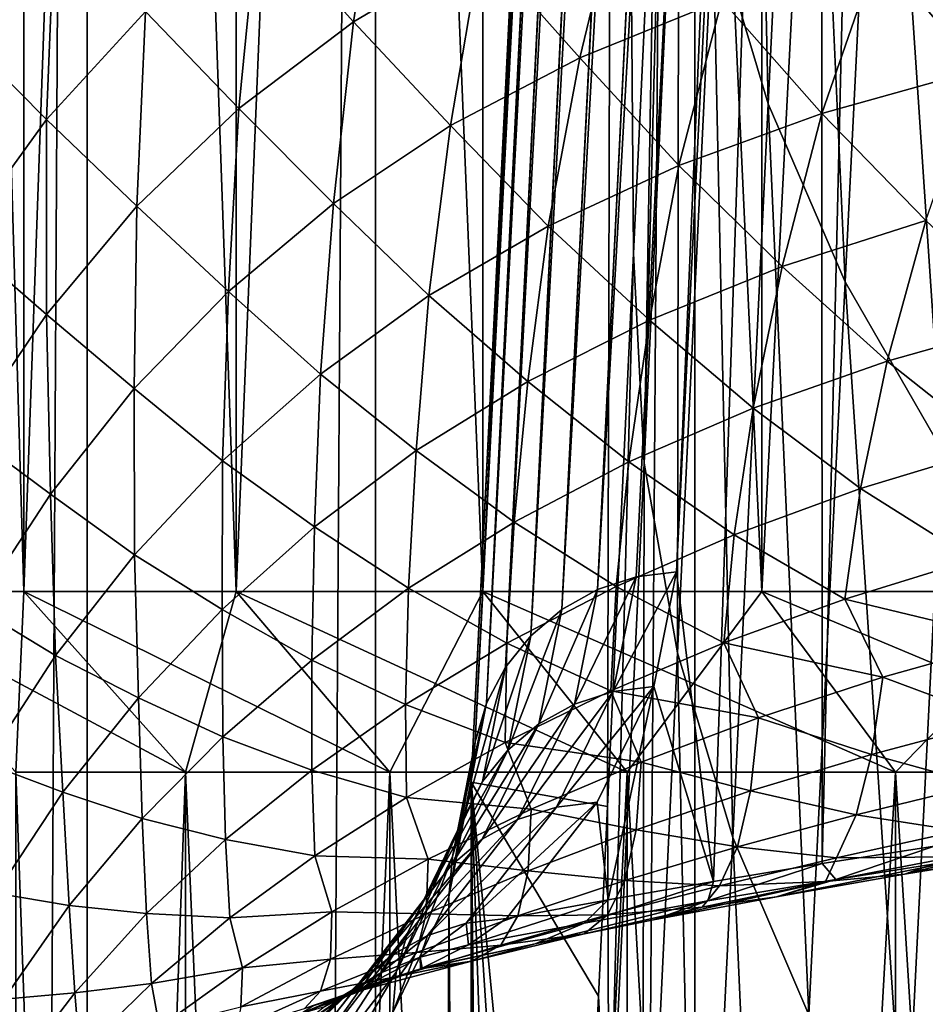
# Model space of a CAD drawing. Header units: metres. Extents: x -24 to 24, y -69 to 184.
# Tile 331 of 656: x -19.94 to -15.67, y 115.56 to 120.19. Entities that reach past the tile are written whole.
import ezdxf

# ---------------------------------------------------------------- set-up
doc = ezdxf.new("R2010")
doc.units = ezdxf.units.M
for name, color, linetype in [('367', 7, 'CONTINUOUS'), ('373', 7, 'CONTINUOUS'), ('375', 7, 'CONTINUOUS'), ('377', 7, 'CONTINUOUS'), ('380', 7, 'CONTINUOUS'), ('407', 7, 'CONTINUOUS'), ('414', 7, 'CONTINUOUS'), ('415', 7, 'CONTINUOUS'), ('416', 7, 'CONTINUOUS'), ('554', 2, 'CONTINUOUS'), ('555', 2, 'CONTINUOUS'), ('556', 2, 'CONTINUOUS'), ('563', 2, 'CONTINUOUS'), ('564', 2, 'CONTINUOUS'), ('565', 2, 'CONTINUOUS')]:
    doc.layers.add(name, color=color, linetype=linetype)

msp = doc.modelspace()

# ---------------------------------------------------------------- linework, layer by layer
at = {"layer": '367'}
for points in [[(-19.618662, 145.2, -14.253792), (-20.817383, -68.3, -12.437807), (-20.817383, 145.2, -12.437807)], [(-19.618662, -68.3, -14.253792), (-20.817383, -68.3, -12.437807), (-19.618662, 145.2, -14.253792)], [(-18.261983, 145.2, -15.955014), (-19.618662, -68.3, -14.253792), (-19.618662, 145.2, -14.253792)], [(-18.261983, -68.3, -15.955014), (-19.618662, -68.3, -14.253792), (-18.261983, 145.2, -15.955014)], [(-16.758269, 145.2, -17.527775), (-18.261983, -68.3, -15.955014), (-18.261983, 145.2, -15.955014)], [(-16.758269, -68.3, -17.527775), (-18.261983, -68.3, -15.955014), (-16.758269, 145.2, -17.527775)], [(-15.119628, 145.2, -18.959413), (-16.758269, -68.3, -17.527775), (-16.758269, 145.2, -17.527775)], [(-15.119628, -68.3, -18.959413), (-16.758269, -68.3, -17.527775), (-15.119628, 145.2, -18.959413)]]:
    msp.add_3dface(points, dxfattribs=at)
at = {"layer": '373'}
for points in [[(-15.485821, 144.942367, 231.324587), (-16.159353, 116.220063, 27.108005), (-16.165378, 131.268063, 134.181485)], [(-15.631175, 116.302557, 27.574269), (-16.159353, 116.220063, 27.108005), (-15.485821, 144.942367, 231.324587)], [(-16.671336, 116.135686, 26.628467), (-16.844891, 117.593718, 37.044727), (-16.165378, 131.268063, 134.181485)], [(-16.159353, 116.220063, 27.108005), (-16.671336, 116.135686, 26.628467), (-16.165378, 131.268063, 134.181485)], [(-16.951788, 117.053858, 33.229394), (-16.844891, 117.593718, 37.044727), (-16.671336, 116.135686, 26.628467)], [(-17.219193, 116.50907, 29.418722), (-16.951788, 117.053858, 33.229394), (-17.166765, 116.049573, 26.136274)], [(-17.166765, 116.049573, 26.136274), (-16.951788, 117.053858, 33.229394), (-16.671336, 116.135686, 26.628467)], [(-17.645407, 115.961865, 25.631997), (-17.219193, 116.50907, 29.418722), (-17.166765, 116.049573, 26.136274)]]:
    msp.add_3dface(points, dxfattribs=at)
at = {"layer": '375'}
for points in [[(-17.811177, 116.604012, 37.190803), (-17.169723, 116.488534, 129.070771), (-17.133023, 130.278312, 134.327566)], [(-17.169723, 116.488534, 129.070771), (-17.047132, 119.090624, 146.630323), (-17.133023, 130.278312, 134.327566)], [(-17.047132, 119.090624, 146.630323), (-16.94046, 121.347673, 161.909816), (-17.133023, 130.278312, 134.327566)], [(-17.811177, 102.888231, 37.190803), (-17.76811, 103.800286, 43.359596), (-17.811177, 116.604012, 37.190803)], [(-17.76811, 103.800286, 43.359596), (-17.725042, 104.71228, 49.528477), (-17.811177, 116.604012, 37.190803)], [(-17.725042, 104.71228, 49.528477), (-17.715093, 104.922955, 50.953554), (-17.811177, 116.604012, 37.190803)], [(-17.715093, 104.922955, 50.953554), (-17.705145, 105.133602, 52.378436), (-17.811177, 116.604012, 37.190803)], [(-17.705145, 105.133602, 52.378436), (-17.542342, 108.581463, 75.697882), (-17.811177, 116.604012, 37.190803)], [(-17.542342, 108.581463, 75.697882), (-17.434395, 110.870101, 91.159984), (-17.811177, 116.604012, 37.190803)], [(-17.434395, 110.870101, 91.159984), (-17.375651, 112.116546, 99.574326), (-17.811177, 116.604012, 37.190803)], [(-17.375651, 112.116546, 99.574326), (-17.211715, 115.596537, 123.056049), (-17.811177, 116.604012, 37.190803)], [(-17.211715, 115.596537, 123.056049), (-17.169723, 116.488534, 129.070771), (-17.811177, 116.604012, 37.190803)]]:
    msp.add_3dface(points, dxfattribs=at)
at = {"layer": '377'}
for points in [[(-17.811177, 102.888231, 37.190803), (-17.811177, 116.604012, 37.190803), (-17.916688, 116.064159, 33.417395)], [(-17.916688, 116.064159, 33.417395), (-18.180625, 115.51939, 29.648596), (-17.95109, 102.201337, 32.763533)], [(-17.853955, 102.537836, 34.974335), (-17.916688, 116.064159, 33.417395), (-17.95109, 102.201337, 32.763533)], [(-17.811177, 102.888231, 37.190803), (-17.916688, 116.064159, 33.417395), (-17.853955, 102.537836, 34.974335)]]:
    msp.add_3dface(points, dxfattribs=at)
at = {"layer": '380'}
for points in [[(-16.413079, 119.794618, 169.914602), (-16.509139, 124.113856, 193.228351), (-16.674746, 120.667027, 169.787875)], [(-16.245065, 123.237791, 193.355989), (-16.509139, 124.113856, 193.228351), (-16.413079, 119.794618, 169.914602)], [(-16.051977, 118.957579, 170.035423), (-16.245065, 123.237791, 193.355989), (-16.413079, 119.794618, 169.914602)], [(-15.880687, 122.397583, 193.477627), (-16.245065, 123.237791, 193.355989), (-16.051977, 118.957579, 170.035423)], [(-16.833521, 121.563278, 169.656916), (-16.884924, 122.521327, 169.864547), (-16.997573, 118.10498, 146.216622)], [(-16.884924, 122.521327, 169.864547), (-16.94046, 121.347673, 161.909816), (-16.997573, 118.10498, 146.216622)], [(-15.596212, 118.166969, 170.148741), (-15.880687, 122.397583, 193.477627), (-16.051977, 118.957579, 170.035423)], [(-15.420865, 121.604438, 193.591643), (-15.880687, 122.397583, 193.477627), (-15.596212, 118.166969, 170.148741)], [(-16.840003, 117.212157, 146.34769), (-16.833521, 121.563278, 169.656916), (-16.997573, 118.10498, 146.216622)], [(-16.674746, 120.667027, 169.787875), (-16.833521, 121.563278, 169.656916), (-16.840003, 117.212157, 146.34769)], [(-16.94046, 121.347673, 161.909816), (-17.047132, 119.090624, 146.630323), (-16.997573, 118.10498, 146.216622)], [(-16.580309, 116.342902, 146.474556), (-16.674746, 120.667027, 169.787875), (-16.840003, 117.212157, 146.34769)], [(-16.413079, 119.794618, 169.914602), (-16.674746, 120.667027, 169.787875), (-16.580309, 116.342902, 146.474556)], [(-16.221896, 115.508613, 146.595556), (-16.413079, 119.794618, 169.914602), (-16.580309, 116.342902, 146.474556)], [(-16.051977, 118.957579, 170.035423), (-16.413079, 119.794618, 169.914602), (-16.221896, 115.508613, 146.595556)], [(-17.047132, 119.090624, 146.630323), (-17.169723, 116.488534, 129.070771), (-17.161437, 114.633315, 122.779003)], [(-16.997573, 118.10498, 146.216622), (-17.047132, 119.090624, 146.630323), (-17.161437, 114.633315, 122.779003)], [(-15.769464, 114.720228, 146.709105), (-16.051977, 118.957579, 170.035423), (-16.221896, 115.508613, 146.595556)], [(-15.596212, 118.166969, 170.148741), (-16.051977, 118.957579, 170.035423), (-15.769464, 114.720228, 146.709105)], [(-15.228944, 113.988084, 146.813713), (-15.596212, 118.166969, 170.148741), (-15.769464, 114.720228, 146.709105)], [(-17.004567, 113.742471, 122.91001), (-16.997573, 118.10498, 146.216622), (-17.161437, 114.633315, 122.779003)], [(-16.840003, 117.212157, 146.34769), (-16.997573, 118.10498, 146.216622), (-17.004567, 113.742471, 122.91001)], [(-16.746019, 112.875037, 123.036837), (-16.840003, 117.212157, 146.34769), (-17.004567, 113.742471, 122.91001)], [(-16.580309, 116.342902, 146.474556), (-16.840003, 117.212157, 146.34769), (-16.746019, 112.875037, 123.036837)], [(-17.169723, 116.488534, 129.070771), (-17.211715, 115.596537, 123.056049), (-17.161437, 114.633315, 122.779003)], [(-16.389169, 112.042334, 123.157827), (-16.580309, 116.342902, 146.474556), (-16.746019, 112.875037, 123.036837)], [(-16.221896, 115.508613, 146.595556), (-16.580309, 116.342902, 146.474556), (-16.389169, 112.042334, 123.157827)], [(-17.211715, 115.596537, 123.056049), (-17.375651, 112.116546, 99.574326), (-17.32527, 111.16109, 99.342152)], [(-17.161437, 114.633315, 122.779003), (-17.211715, 115.596537, 123.056049), (-17.32527, 111.16109, 99.342152)]]:
    msp.add_3dface(points, dxfattribs=at)
at = {"layer": '407'}
for points in [[(-20.223843, 120.1395, 13.665567), (-19.771549, 120.696421, 14.316059), (-20.193691, 121.160755, 13.549601)], [(-18.815965, 120.680987, 15.77345), (-18.365111, 120.181422, 16.573609), (-18.224407, 121.072416, 16.469091)], [(-18.365111, 120.181422, 16.573609), (-17.765247, 120.535848, 17.238134), (-18.224407, 121.072416, 16.469091)], [(-17.765247, 120.535848, 17.238134), (-17.300569, 120.011913, 18.039474), (-17.100814, 120.838057, 17.923681)], [(-17.300569, 120.011913, 18.039474), (-16.631825, 120.284227, 18.693074), (-17.100814, 120.838057, 17.923681)], [(-20.223843, 120.1395, 13.665567), (-19.809578, 119.721703, 14.484566), (-19.771549, 120.696421, 14.316059)], [(-19.809578, 119.721703, 14.484566), (-19.343389, 120.230385, 15.10943), (-19.771549, 120.696421, 14.316059)], [(-15.896813, 120.512596, 19.359753), (-15.425925, 119.955542, 20.128347), (-15.089179, 120.700521, 20.035251)], [(-19.343389, 120.230385, 15.10943), (-18.904078, 119.773505, 15.936915), (-18.815965, 120.680987, 15.77345)], [(-18.904078, 119.773505, 15.936915), (-18.365111, 120.181422, 16.573609), (-18.815965, 120.680987, 15.77345)], [(-18.365111, 120.181422, 16.573609), (-17.908525, 119.692986, 17.40359), (-17.765247, 120.535848, 17.238134)], [(-17.908525, 119.692986, 17.40359), (-17.300569, 120.011913, 18.039474), (-17.765247, 120.535848, 17.238134)], [(-16.631825, 120.284227, 18.693074), (-16.160633, 119.749987, 19.494136), (-15.896813, 120.512596, 19.359753)], [(-16.160633, 119.749987, 19.494136), (-15.425925, 119.955542, 20.128347), (-15.896813, 120.512596, 19.359753)], [(-17.300569, 120.011913, 18.039474), (-16.833404, 119.505684, 18.870042), (-16.631825, 120.284227, 18.693074)], [(-16.833404, 119.505684, 18.870042), (-16.160633, 119.749987, 19.494136), (-16.631825, 120.284227, 18.693074)], [(-19.809578, 119.721703, 14.484566), (-19.384648, 119.313035, 15.3351), (-19.343389, 120.230385, 15.10943)], [(-19.384648, 119.313035, 15.3351), (-18.904078, 119.773505, 15.936915), (-19.343389, 120.230385, 15.10943)], [(-20.218367, 119.158834, 13.903734), (-19.809578, 119.721703, 14.484566), (-20.223843, 120.1395, 13.665567)], [(-18.904078, 119.773505, 15.936915), (-18.459004, 119.326281, 16.791734), (-18.365111, 120.181422, 16.573609)], [(-18.459004, 119.326281, 16.791734), (-17.908525, 119.692986, 17.40359), (-18.365111, 120.181422, 16.573609)], [(-17.908525, 119.692986, 17.40359), (-17.449267, 119.22028, 18.260354), (-17.300569, 120.011913, 18.039474)], [(-17.449267, 119.22028, 18.260354), (-16.833404, 119.505684, 18.870042), (-17.300569, 120.011913, 18.039474)], [(-16.160633, 119.749987, 19.494136), (-15.671589, 119.246284, 20.339771), (-15.425925, 119.955542, 20.128347)], [(-19.384648, 119.313035, 15.3351), (-18.95415, 118.912604, 16.210485), (-18.904078, 119.773505, 15.936915)], [(-18.95415, 118.912604, 16.210485), (-18.459004, 119.326281, 16.791734), (-18.904078, 119.773505, 15.936915)], [(-20.218367, 119.158834, 13.903734), (-19.81017, 118.803486, 14.772798), (-19.809578, 119.721703, 14.484566)], [(-19.81017, 118.803486, 14.772798), (-19.384648, 119.313035, 15.3351), (-19.809578, 119.721703, 14.484566)], [(-16.833404, 119.505684, 18.870042), (-16.34796, 119.029399, 19.744107), (-16.160633, 119.749987, 19.494136)], [(-16.34796, 119.029399, 19.744107), (-15.671589, 119.246284, 20.339771), (-16.160633, 119.749987, 19.494136)], [(-18.459004, 119.326281, 16.791734), (-18.011202, 118.892745, 17.670912), (-17.908525, 119.692986, 17.40359)], [(-18.011202, 118.892745, 17.670912), (-17.449267, 119.22028, 18.260354), (-17.908525, 119.692986, 17.40359)], [(-17.449267, 119.22028, 18.260354), (-16.971538, 118.776982, 19.159355), (-16.833404, 119.505684, 18.870042)], [(-16.971538, 118.776982, 19.159355), (-16.34796, 119.029399, 19.744107), (-16.833404, 119.505684, 18.870042)], [(-19.81017, 118.803486, 14.772798), (-19.396842, 118.455016, 15.664242), (-19.384648, 119.313035, 15.3351)], [(-19.396842, 118.455016, 15.664242), (-18.95415, 118.912604, 16.210485), (-19.384648, 119.313035, 15.3351)], [(-18.95415, 118.912604, 16.210485), (-18.521035, 118.523774, 17.107844), (-18.459004, 119.326281, 16.791734)], [(-18.521035, 118.523774, 17.107844), (-18.011202, 118.892745, 17.670912), (-18.459004, 119.326281, 16.791734)], [(-18.011202, 118.892745, 17.670912), (-17.545024, 118.488121, 18.59083), (-17.449267, 119.22028, 18.260354)], [(-17.545024, 118.488121, 18.59083), (-16.971538, 118.776982, 19.159355), (-17.449267, 119.22028, 18.260354)], [(-16.34796, 119.029399, 19.744107), (-15.854023, 118.584029, 20.650511), (-15.671589, 119.246284, 20.339771)], [(-15.854023, 118.584029, 20.650511), (-15.17454, 118.775351, 21.219215), (-15.671589, 119.246284, 20.339771)], [(-20.185437, 118.249917, 14.251741), (-19.81017, 118.803486, 14.772798), (-20.218367, 119.158834, 13.903734)], [(-16.971538, 118.776982, 19.159355), (-16.484928, 118.362546, 20.089195), (-16.34796, 119.029399, 19.744107)], [(-16.484928, 118.362546, 20.089195), (-15.854023, 118.584029, 20.650511), (-16.34796, 119.029399, 19.744107)], [(-19.396842, 118.455016, 15.664242), (-18.981198, 118.116042, 16.575305), (-18.95415, 118.912604, 16.210485)], [(-18.981198, 118.116042, 16.575305), (-18.521035, 118.523774, 17.107844), (-18.95415, 118.912604, 16.210485)], [(-18.521035, 118.523774, 17.107844), (-18.069947, 118.16337, 18.044202), (-18.011202, 118.892745, 17.670912)], [(-18.069947, 118.16337, 18.044202), (-17.545024, 118.488121, 18.59083), (-18.011202, 118.892745, 17.670912)], [(-20.185437, 118.249917, 14.251741), (-19.791323, 117.958034, 15.154686), (-19.81017, 118.803486, 14.772798)], [(-19.791323, 117.958034, 15.154686), (-19.396842, 118.455016, 15.664242), (-19.81017, 118.803486, 14.772798)], [(-17.545024, 118.488121, 18.59083), (-17.069705, 118.110113, 19.540046), (-16.971538, 118.776982, 19.159355)], [(-17.069705, 118.110113, 19.540046), (-16.484928, 118.362546, 20.089195), (-16.971538, 118.776982, 19.159355)], [(-15.854023, 118.584029, 20.650511), (-15.340927, 118.177817, 21.596451), (-15.17454, 118.775351, 21.219215)], [(-16.484928, 118.362546, 20.089195), (-15.978423, 117.985627, 21.058121), (-15.854023, 118.584029, 20.650511)], [(-15.978423, 117.985627, 21.058121), (-15.340927, 118.177817, 21.596451), (-15.854023, 118.584029, 20.650511)], [(-18.981198, 118.116042, 16.575305), (-18.54827, 117.804974, 17.523445), (-18.521035, 118.523774, 17.107844)], [(-18.54827, 117.804974, 17.523445), (-18.069947, 118.16337, 18.044202), (-18.521035, 118.523774, 17.107844)], [(-18.069947, 118.16337, 18.044202), (-17.60962, 117.827165, 19.008284), (-17.545024, 118.488121, 18.59083)], [(-17.60962, 117.827165, 19.008284), (-17.069705, 118.110113, 19.540046), (-17.545024, 118.488121, 18.59083)], [(-19.791323, 117.958034, 15.154686), (-19.395387, 117.673528, 16.074918), (-19.396842, 118.455016, 15.664242)], [(-19.395387, 117.673528, 16.074918), (-18.981198, 118.116042, 16.575305), (-19.396842, 118.455016, 15.664242)], [(-17.069705, 118.110113, 19.540046), (-16.573941, 117.767775, 20.527779), (-16.484928, 118.362546, 20.089195)], [(-16.573941, 117.767775, 20.527779), (-15.978423, 117.985627, 21.058121), (-16.484928, 118.362546, 20.089195)], [(-20.141527, 117.424892, 14.683696), (-19.791323, 117.958034, 15.154686), (-20.185437, 118.249917, 14.251741)], [(-18.54827, 117.804974, 17.523445), (-18.10618, 117.515533, 18.497705), (-18.069947, 118.16337, 18.044202)], [(-18.10618, 117.515533, 18.497705), (-17.60962, 117.827165, 19.008284), (-18.069947, 118.16337, 18.044202)], [(-15.978423, 117.985627, 21.058121), (-15.448238, 117.650486, 22.066205), (-15.340927, 118.177817, 21.596451)], [(-19.395387, 117.673528, 16.074918), (-18.983099, 117.416355, 17.030153), (-18.981198, 118.116042, 16.575305)], [(-18.983099, 117.416355, 17.030153), (-18.54827, 117.804974, 17.523445), (-18.981198, 118.116042, 16.575305)], [(-17.60962, 117.827165, 19.008284), (-17.12852, 117.524571, 20.010172), (-17.069705, 118.110113, 19.540046)], [(-17.12852, 117.524571, 20.010172), (-16.573941, 117.767775, 20.527779), (-17.069705, 118.110113, 19.540046)], [(-16.573941, 117.767775, 20.527779), (-16.053409, 117.464778, 21.554878), (-15.978423, 117.985627, 21.058121)], [(-16.053409, 117.464778, 21.554878), (-15.448238, 117.650486, 22.066205), (-15.978423, 117.985627, 21.058121)], [(-20.141527, 117.424892, 14.683696), (-19.767096, 117.199148, 15.608369), (-19.791323, 117.958034, 15.154686)], [(-19.767096, 117.199148, 15.608369), (-19.395387, 117.673528, 16.074918), (-19.791323, 117.958034, 15.154686)], [(-18.10618, 117.515533, 18.497705), (-17.643222, 117.257446, 19.50895), (-17.60962, 117.827165, 19.008284)], [(-17.643222, 117.257446, 19.50895), (-17.12852, 117.524571, 20.010172), (-17.60962, 117.827165, 19.008284)], [(-18.983099, 117.416355, 17.030153), (-18.561901, 117.178098, 18.009898), (-18.54827, 117.804974, 17.523445)], [(-18.561901, 117.178098, 18.009898), (-18.10618, 117.515533, 18.497705), (-18.54827, 117.804974, 17.523445)], [(-17.12852, 117.524571, 20.010172), (-16.621747, 117.258568, 21.051557), (-16.573941, 117.767775, 20.527779)], [(-16.621747, 117.258568, 21.051557), (-16.053409, 117.464778, 21.554878), (-16.573941, 117.767775, 20.527779)], [(-19.767096, 117.199148, 15.608369), (-19.377498, 117.000159, 16.565764), (-19.395387, 117.673528, 16.074918)], [(-19.377498, 117.000159, 16.565764), (-18.983099, 117.416355, 17.030153), (-19.395387, 117.673528, 16.074918)], [(-16.053409, 117.464778, 21.554878), (-15.25143, 117.271876, 22.82661), (-15.448238, 117.650486, 22.066205)], [(-18.561901, 117.178098, 18.009898), (-18.119949, 116.968736, 19.025746), (-18.10618, 117.515533, 18.497705)], [(-18.119949, 116.968736, 19.025746), (-17.643222, 117.257446, 19.50895), (-18.10618, 117.515533, 18.497705)], [(-17.643222, 117.257446, 19.50895), (-17.15391, 117.032913, 20.559743), (-17.12852, 117.524571, 20.010172)], [(-17.15391, 117.032913, 20.559743), (-16.621747, 117.258568, 21.051557), (-17.12852, 117.524571, 20.010172)], [(-16.621747, 117.258568, 21.051557), (-15.873477, 117.09741, 22.313188), (-16.053409, 117.464778, 21.554878)], [(-15.873477, 117.09741, 22.313188), (-15.25143, 117.271876, 22.82661), (-16.053409, 117.464778, 21.554878)], [(-20.097788, 116.692206, 15.180459), (-19.767096, 117.199148, 15.608369), (-20.141527, 117.424892, 14.683696)], [(-19.377498, 117.000159, 16.565764), (-18.979407, 116.817228, 17.546067), (-18.983099, 117.416355, 17.030153)], [(-18.979407, 116.817228, 17.546067), (-18.561901, 117.178098, 18.009898), (-18.983099, 117.416355, 17.030153)], [(-15.873477, 117.09741, 22.313188), (-15.327191, 116.893464, 23.404884), (-15.25143, 117.271876, 22.82661)], [(-18.119949, 116.968736, 19.025746), (-17.65118, 116.789625, 20.081177), (-17.643222, 117.257446, 19.50895)], [(-17.65118, 116.789625, 20.081177), (-17.15391, 117.032913, 20.559743), (-17.643222, 117.257446, 19.50895)], [(-17.15391, 117.032913, 20.559743), (-16.459903, 116.905701, 21.805813), (-16.621747, 117.258568, 21.051557)], [(-16.459903, 116.905701, 21.805813), (-15.873477, 117.09741, 22.313188), (-16.621747, 117.258568, 21.051557)], [(-20.097788, 116.692206, 15.180459), (-19.732866, 116.556037, 16.13437), (-19.767096, 117.199148, 15.608369)], [(-19.732866, 116.556037, 16.13437), (-19.377498, 117.000159, 16.565764), (-19.767096, 117.199148, 15.608369)], [(-18.979407, 116.817228, 17.546067), (-18.560868, 116.660537, 18.561546), (-18.561901, 117.178098, 18.009898)], [(-18.560868, 116.660537, 18.561546), (-18.119949, 116.968736, 19.025746), (-18.561901, 117.178098, 18.009898)], [(-16.459903, 116.905701, 21.805813), (-15.927317, 116.733884, 22.910753), (-15.873477, 117.09741, 22.313188)], [(-15.927317, 116.733884, 22.910753), (-15.327191, 116.893464, 23.404884), (-15.873477, 117.09741, 22.313188)], [(-17.65118, 116.789625, 20.081177), (-17.011299, 116.698068, 21.3073), (-17.15391, 117.032913, 20.559743)], [(-17.011299, 116.698068, 21.3073), (-16.459903, 116.905701, 21.805813), (-17.15391, 117.032913, 20.559743)], [(-19.732866, 116.556037, 16.13437), (-19.360041, 116.432907, 17.109598), (-19.377498, 117.000159, 16.565764)], [(-19.360041, 116.432907, 17.109598), (-18.979407, 116.817228, 17.546067), (-19.377498, 117.000159, 16.565764)], [(-18.560868, 116.660537, 18.561546), (-18.115229, 116.530503, 19.616693), (-18.119949, 116.968736, 19.025746)], [(-18.115229, 116.530503, 19.616693), (-17.65118, 116.789625, 20.081177), (-18.119949, 116.968736, 19.025746)], [(-17.011299, 116.698068, 21.3073), (-16.496282, 116.56205, 22.420416), (-16.459903, 116.905701, 21.805813)], [(-16.496282, 116.56205, 22.420416), (-15.927317, 116.733884, 22.910753), (-16.459903, 116.905701, 21.805813)], [(-15.927317, 116.733884, 22.910753), (-15.41479, 116.592961, 24.00973), (-15.327191, 116.893464, 23.404884)], [(-19.360041, 116.432907, 17.109598), (-18.967276, 116.333177, 18.118979), (-18.979407, 116.817228, 17.546067)], [(-18.967276, 116.333177, 18.118979), (-18.560868, 116.660537, 18.561546), (-18.979407, 116.817228, 17.546067)], [(-18.115229, 116.530503, 19.616693), (-17.528863, 116.476235, 20.818809), (-17.65118, 116.789625, 20.081177)], [(-17.528863, 116.476235, 20.818809), (-17.011299, 116.698068, 21.3073), (-17.65118, 116.789625, 20.081177)], [(-16.496282, 116.56205, 22.420416), (-16.000012, 116.449901, 23.527173), (-15.927317, 116.733884, 22.910753)], [(-16.000012, 116.449901, 23.527173), (-15.41479, 116.592961, 24.00973), (-15.927317, 116.733884, 22.910753)], [(-20.048917, 116.080477, 15.742273), (-19.732866, 116.556037, 16.13437), (-20.097788, 116.692206, 15.180459)], [(-17.528863, 116.476235, 20.818809), (-17.034649, 116.379249, 21.935184), (-17.011299, 116.698068, 21.3073)], [(-17.034649, 116.379249, 21.935184), (-16.496282, 116.56205, 22.420416), (-17.011299, 116.698068, 21.3073)], [(-18.967276, 116.333177, 18.118979), (-18.547263, 116.256173, 19.168166), (-18.560868, 116.660537, 18.561546)], [(-18.547263, 116.256173, 19.168166), (-18.115229, 116.530503, 19.616693), (-18.560868, 116.660537, 18.561546)], [(-16.000012, 116.449901, 23.527173), (-15.516339, 116.373626, 24.634297), (-15.41479, 116.592961, 24.00973)], [(-20.048917, 116.080477, 15.742273), (-19.703647, 116.02236, 16.706024), (-19.732866, 116.556037, 16.13437)], [(-19.703647, 116.02236, 16.706024), (-19.360041, 116.432907, 17.109598), (-19.732866, 116.556037, 16.13437)], [(-18.547263, 116.256173, 19.168166), (-18.01386, 116.2414, 20.341472), (-18.115229, 116.530503, 19.616693)], [(-18.01386, 116.2414, 20.341472), (-17.528863, 116.476235, 20.818809), (-18.115229, 116.530503, 19.616693)], [(-17.034649, 116.379249, 21.935184), (-16.557735, 116.298616, 23.04508), (-16.496282, 116.56205, 22.420416)], [(-16.557735, 116.298616, 23.04508), (-16.000012, 116.449901, 23.527173), (-16.496282, 116.56205, 22.420416)], [(-18.01386, 116.2414, 20.341472), (-17.543233, 116.186553, 21.455896), (-17.528863, 116.476235, 20.818809)], [(-17.543233, 116.186553, 21.455896), (-17.034649, 116.379249, 21.935184), (-17.528863, 116.476235, 20.818809)], [(-19.703647, 116.02236, 16.706024), (-19.339199, 115.984659, 17.702761), (-19.360041, 116.432907, 17.109598)], [(-19.339199, 115.984659, 17.702761), (-18.967276, 116.333177, 18.118979), (-19.360041, 116.432907, 17.109598)], [(-16.557735, 116.298616, 23.04508), (-16.092205, 116.247296, 24.155518), (-16.000012, 116.449901, 23.527173)], [(-16.092205, 116.247296, 24.155518), (-15.516339, 116.373626, 24.634297), (-16.000012, 116.449901, 23.527173)], [(-17.543233, 116.186553, 21.455896), (-17.088283, 116.139971, 22.56421), (-17.034649, 116.379249, 21.935184)], [(-17.088283, 116.139971, 22.56421), (-16.557735, 116.298616, 23.04508), (-17.034649, 116.379249, 21.935184)], [(-16.092205, 116.247296, 24.155518), (-15.537896, 116.252492, 25.349119), (-15.516339, 116.373626, 24.634297)], [(-15.77218, 116.170094, 25.907321), (-14.82108, 116.339481, 27.448349), (-15.145973, 116.273041, 26.418741)], [(-15.469199, 116.243869, 26.929584), (-14.82108, 116.339481, 27.448349), (-15.77218, 116.170094, 25.907321)], [(-19.339199, 115.984659, 17.702761), (-18.947521, 115.965407, 18.739417), (-18.967276, 116.333177, 18.118979)], [(-18.947521, 115.965407, 18.739417), (-18.547263, 116.256173, 19.168166), (-18.967276, 116.333177, 18.118979)], [(-17.088283, 116.139971, 22.56421), (-16.643374, 116.115605, 23.673536), (-16.557735, 116.298616, 23.04508)], [(-16.643374, 116.115605, 23.673536), (-16.092205, 116.247296, 24.155518), (-16.557735, 116.298616, 23.04508)], [(-16.159353, 116.220063, 27.108005), (-15.631175, 116.302557, 27.574269), (-16.095027, 116.14543, 26.394071)], [(-16.095027, 116.14543, 26.394071), (-15.631175, 116.302557, 27.574269), (-15.469199, 116.243869, 26.929584)], [(-18.947521, 115.965407, 18.739417), (-18.466924, 115.99328, 19.878179), (-18.547263, 116.256173, 19.168166)], [(-18.466924, 115.99328, 19.878179), (-18.01386, 116.2414, 20.341472), (-18.547263, 116.256173, 19.168166)], [(-16.643374, 116.115605, 23.673536), (-16.143455, 116.135577, 24.840978), (-16.092205, 116.247296, 24.155518)], [(-16.143455, 116.135577, 24.840978), (-15.537896, 116.252492, 25.349119), (-16.092205, 116.247296, 24.155518)], [(-16.143455, 116.135577, 24.840978), (-15.77218, 116.170094, 25.907321), (-15.537896, 116.252492, 25.349119)], [(-15.77218, 116.170094, 25.907321), (-15.145973, 116.273041, 26.418741), (-15.537896, 116.252492, 25.349119)], [(-18.466924, 115.99328, 19.878179), (-18.022636, 115.984127, 20.9845), (-18.01386, 116.2414, 20.341472)], [(-18.022636, 115.984127, 20.9845), (-17.543233, 116.186553, 21.455896), (-18.01386, 116.2414, 20.341472)], [(-16.69814, 116.04433, 25.842496), (-16.159353, 116.220063, 27.108005), (-16.095027, 116.14543, 26.394071)], [(-16.671336, 116.135686, 26.628467), (-16.159353, 116.220063, 27.108005), (-16.69814, 116.04433, 25.842496)], [(-16.374906, 116.064051, 25.383772), (-15.469199, 116.243869, 26.929584), (-15.77218, 116.170094, 25.907321)], [(-16.095027, 116.14543, 26.394071), (-15.469199, 116.243869, 26.929584), (-16.374906, 116.064051, 25.383772)], [(-18.022636, 115.984127, 20.9845), (-17.59205, 115.974303, 22.085891), (-17.543233, 116.186553, 21.455896)], [(-17.59205, 115.974303, 22.085891), (-17.088283, 116.139971, 22.56421), (-17.543233, 116.186553, 21.455896)], [(-16.374906, 116.064051, 25.383772), (-15.77218, 116.170094, 25.907321), (-16.143455, 116.135577, 24.840978)], [(-17.59205, 115.974303, 22.085891), (-17.169922, 115.978919, 23.18931), (-17.088283, 116.139971, 22.56421)], [(-17.278925, 115.940613, 25.275128), (-16.671336, 116.135686, 26.628467), (-16.69814, 116.04433, 25.842496)], [(-17.166765, 116.049573, 26.136274), (-16.671336, 116.135686, 26.628467), (-17.278925, 115.940613, 25.275128)], [(-17.169922, 115.978919, 23.18931), (-16.643374, 116.115605, 23.673536), (-17.088283, 116.139971, 22.56421)], [(-17.169922, 115.978919, 23.18931), (-16.723808, 116.014647, 24.325326), (-16.643374, 116.115605, 23.673536)], [(-16.953965, 115.955069, 24.849075), (-16.095027, 116.14543, 26.394071), (-16.374906, 116.064051, 25.383772)], [(-16.69814, 116.04433, 25.842496), (-16.095027, 116.14543, 26.394071), (-16.953965, 115.955069, 24.849075)], [(-16.723808, 116.014647, 24.325326), (-16.143455, 116.135577, 24.840978), (-16.643374, 116.115605, 23.673536)], [(-16.723808, 116.014647, 24.325326), (-16.374906, 116.064051, 25.383772), (-16.143455, 116.135577, 24.840978)], [(-20.010232, 115.582041, 16.3389), (-19.703647, 116.02236, 16.706024), (-20.048917, 116.080477, 15.742273)], [(-16.953965, 115.955069, 24.849075), (-16.374906, 116.064051, 25.383772), (-16.723808, 116.014647, 24.325326)], [(-20.010232, 115.582041, 16.3389), (-19.676539, 115.612045, 17.316383), (-19.703647, 116.02236, 16.706024)], [(-19.676539, 115.612045, 17.316383), (-19.339199, 115.984659, 17.702761), (-19.703647, 116.02236, 16.706024)], [(-17.823183, 115.837421, 24.710207), (-17.166765, 116.049573, 26.136274), (-17.278925, 115.940613, 25.275128)], [(-17.645407, 115.961865, 25.631997), (-17.166765, 116.049573, 26.136274), (-17.823183, 115.837421, 24.710207)], [(-17.509777, 115.843121, 24.304073), (-16.69814, 116.04433, 25.842496), (-16.953965, 115.955069, 24.849075)], [(-17.278925, 115.940613, 25.275128), (-16.69814, 116.04433, 25.842496), (-17.509777, 115.843121, 24.304073)], [(-17.279028, 115.889803, 23.803521), (-16.723808, 116.014647, 24.325326), (-17.169922, 115.978919, 23.18931)], [(-17.279028, 115.889803, 23.803521), (-16.953965, 115.955069, 24.849075), (-16.723808, 116.014647, 24.325326)], [(-19.676539, 115.612045, 17.316383), (-19.315899, 115.655931, 18.333856), (-19.339199, 115.984659, 17.702761)], [(-19.315899, 115.655931, 18.333856), (-18.947521, 115.965407, 18.739417), (-19.339199, 115.984659, 17.702761)], [(-18.888091, 115.730197, 19.432708), (-18.466924, 115.99328, 19.878179), (-18.947521, 115.965407, 18.739417)], [(-18.888091, 115.730197, 19.432708), (-18.473069, 115.771019, 20.5241), (-18.466924, 115.99328, 19.878179)], [(-18.473069, 115.771019, 20.5241), (-18.022636, 115.984127, 20.9845), (-18.466924, 115.99328, 19.878179)], [(-18.473069, 115.771019, 20.5241), (-18.06933, 115.801177, 21.612509), (-18.022636, 115.984127, 20.9845)], [(-18.06933, 115.801177, 21.612509), (-17.59205, 115.974303, 22.085891), (-18.022636, 115.984127, 20.9845)], [(-18.06933, 115.801177, 21.612509), (-17.672108, 115.837127, 22.704572), (-17.59205, 115.974303, 22.085891)], [(-17.672108, 115.837127, 22.704572), (-17.169922, 115.978919, 23.18931), (-17.59205, 115.974303, 22.085891)], [(-17.672108, 115.837127, 22.704572), (-17.279028, 115.889803, 23.803521), (-17.169922, 115.978919, 23.18931)], [(-19.315899, 115.655931, 18.333856), (-18.888091, 115.730197, 19.432708), (-18.947521, 115.965407, 18.739417)], [(-18.042006, 115.728207, 23.749331), (-17.278925, 115.940613, 25.275128), (-17.509777, 115.843121, 24.304073)], [(-17.823183, 115.837421, 24.710207), (-17.278925, 115.940613, 25.275128), (-18.042006, 115.728207, 23.749331)], [(-17.509777, 115.843121, 24.304073), (-16.953965, 115.955069, 24.849075), (-17.279028, 115.889803, 23.803521)], [(-17.809548, 115.760824, 23.276942), (-17.279028, 115.889803, 23.803521), (-17.672108, 115.837127, 22.704572)], [(-17.809548, 115.760824, 23.276942), (-17.509777, 115.843121, 24.304073), (-17.279028, 115.889803, 23.803521)], [(-18.150265, 115.689726, 22.220854), (-17.672108, 115.837127, 22.704572), (-18.06933, 115.801177, 21.612509)], [(-18.150265, 115.689726, 22.220854), (-17.809548, 115.760824, 23.276942), (-17.672108, 115.837127, 22.704572)], [(-18.049667, 115.724953, 23.718144), (-17.509777, 115.843121, 24.304073), (-17.809548, 115.760824, 23.276942)], [(-18.042006, 115.728207, 23.749331), (-17.509777, 115.843121, 24.304073), (-18.049667, 115.724953, 23.718144)], [(-18.520367, 115.619669, 21.145804), (-18.06933, 115.801177, 21.612509), (-18.473069, 115.771019, 20.5241)], [(-18.520367, 115.619669, 21.145804), (-18.150265, 115.689726, 22.220854), (-18.06933, 115.801177, 21.612509)], [(-18.894703, 115.545809, 20.076352), (-18.473069, 115.771019, 20.5241), (-18.888091, 115.730197, 19.432708)], [(-18.894703, 115.545809, 20.076352), (-18.520367, 115.619669, 21.145804), (-18.473069, 115.771019, 20.5241)], [(-18.3133, 115.627256, 22.716754), (-17.809548, 115.760824, 23.276942), (-18.150265, 115.689726, 22.220854)], [(-18.3133, 115.627256, 22.716754), (-18.049667, 115.724953, 23.718144), (-17.809548, 115.760824, 23.276942)], [(-19.277618, 115.450231, 19.006064), (-18.888091, 115.730197, 19.432708), (-19.315899, 115.655931, 18.333856)], [(-19.277618, 115.450231, 19.006064), (-18.894703, 115.545809, 20.076352), (-18.888091, 115.730197, 19.432708)], [(-18.596401, 115.538848, 21.754191), (-18.150265, 115.689726, 22.220854), (-18.520367, 115.619669, 21.145804)], [(-18.596401, 115.538848, 21.754191), (-18.549986, 115.552895, 21.906207), (-18.150265, 115.689726, 22.220854)], [(-18.549986, 115.552895, 21.906207), (-18.3133, 115.627256, 22.716754), (-18.150265, 115.689726, 22.220854)], [(-19.653072, 115.325864, 17.950774), (-19.315899, 115.655931, 18.333856), (-19.676539, 115.612045, 17.316383)], [(-19.653072, 115.325864, 17.950774), (-19.277618, 115.450231, 19.006064), (-19.315899, 115.655931, 18.333856)], [(-19.980608, 115.213359, 16.957904), (-19.676539, 115.612045, 17.316383), (-20.010232, 115.582041, 16.3389)], [(-19.980608, 115.213359, 16.957904), (-19.653072, 115.325864, 17.950774), (-19.676539, 115.612045, 17.316383)], [(-18.915095, 115.440544, 20.753559), (-18.520367, 115.619669, 21.145804), (-18.894703, 115.545809, 20.076352)], [(-18.915095, 115.440544, 20.753559), (-18.596401, 115.538848, 21.754191), (-18.520367, 115.619669, 21.145804)]]:
    msp.add_3dface(points, dxfattribs=at)
at = {"layer": '414'}
for points in [[(-17.217322, 117.509296, 37.059212), (-15.67907, 144.917814, 231.329393), (-17.035234, 117.569292, 37.049495)], [(-15.859105, 144.858676, 231.338974), (-15.67907, 144.917814, 231.329393), (-17.217322, 117.509296, 37.059212)], [(-15.67907, 144.917814, 231.329393), (-15.676563, 144.918379, 231.329295), (-17.035234, 117.569292, 37.049495)], [(-15.676563, 144.918379, 231.329295), (-16.844891, 117.593718, 37.044727), (-17.035234, 117.569292, 37.049495)], [(-16.844891, 117.593718, 37.044727), (-15.676563, 144.918379, 231.329295), (-16.165378, 131.268063, 134.181485)], [(-17.384444, 117.41594, 37.073522), (-15.865059, 144.856053, 231.339384), (-17.217322, 117.509296, 37.059212)], [(-16.026699, 144.765466, 231.353264), (-15.865059, 144.856053, 231.339384), (-17.384444, 117.41594, 37.073522)], [(-15.865059, 144.856053, 231.339384), (-15.859105, 144.858676, 231.338974), (-17.217322, 117.509296, 37.059212)], [(-17.530442, 117.292665, 37.091895), (-16.035253, 144.759503, 231.354163), (-17.384444, 117.41594, 37.073522)], [(-16.173145, 144.642195, 231.371638), (-16.035253, 144.759503, 231.354163), (-17.530442, 117.292665, 37.091895)], [(-16.035253, 144.759503, 231.354163), (-16.026699, 144.765466, 231.353264), (-17.384444, 117.41594, 37.073522)], [(-17.649936, 117.144013, 37.113657), (-16.183097, 144.631881, 231.373159), (-17.530442, 117.292665, 37.091895)], [(-16.293029, 144.493422, 231.393416), (-16.183097, 144.631881, 231.373159), (-17.649936, 117.144013, 37.113657)], [(-16.183097, 144.631881, 231.373159), (-16.173145, 144.642195, 231.371638), (-17.530442, 117.292665, 37.091895)], [(-17.738523, 116.975462, 37.138003), (-16.3029, 144.478102, 231.395641), (-17.649936, 117.144013, 37.113657)], [(-16.381917, 144.324648, 231.417793), (-16.3029, 144.478102, 231.395641), (-17.738523, 116.975462, 37.138003)], [(-16.3029, 144.478102, 231.395641), (-16.293029, 144.493422, 231.393416), (-17.649936, 117.144013, 37.113657)], [(-16.390047, 144.304087, 231.420744), (-16.381917, 144.324648, 231.417793), (-17.738523, 116.975462, 37.138003)], [(-17.792938, 116.793223, 37.164039), (-16.390047, 144.304087, 231.420744), (-17.738523, 116.975462, 37.138003)], [(-16.436522, 144.142116, 231.443867), (-16.390047, 144.304087, 231.420744), (-17.792938, 116.793223, 37.164039)], [(-16.441183, 144.116536, 231.4475), (-16.436522, 144.142116, 231.443867), (-17.792938, 116.793223, 37.164039)], [(-17.811177, 116.604012, 37.190803), (-16.441183, 144.116536, 231.4475), (-17.792938, 116.793223, 37.164039)], [(-17.811177, 116.604012, 37.190803), (-17.133023, 130.278312, 134.327566), (-16.441183, 144.116536, 231.4475)]]:
    msp.add_3dface(points, dxfattribs=at)
at = {"layer": '415'}
for points in [[(-16.844891, 117.593718, 37.044727), (-16.951788, 117.053858, 33.229394), (-17.142595, 117.03035, 33.24208)], [(-17.035234, 117.569292, 37.049495), (-16.844891, 117.593718, 37.044727), (-17.142595, 117.03035, 33.24208)], [(-17.32506, 116.970978, 33.259459), (-17.035234, 117.569292, 37.049495), (-17.142595, 117.03035, 33.24208)], [(-17.217322, 117.509296, 37.059212), (-17.035234, 117.569292, 37.049495), (-17.32506, 116.970978, 33.259459)], [(-17.492411, 116.877943, 33.280884), (-17.217322, 117.509296, 37.059212), (-17.32506, 116.970978, 33.259459)], [(-17.384444, 117.41594, 37.073522), (-17.217322, 117.509296, 37.059212), (-17.492411, 116.877943, 33.280884)], [(-17.638434, 116.754701, 33.305562), (-17.384444, 117.41594, 37.073522), (-17.492411, 116.877943, 33.280884)], [(-17.530442, 117.292665, 37.091895), (-17.384444, 117.41594, 37.073522), (-17.638434, 116.754701, 33.305562)], [(-17.757711, 116.605825, 33.332576), (-17.530442, 117.292665, 37.091895), (-17.638434, 116.754701, 33.305562)], [(-17.649936, 117.144013, 37.113657), (-17.530442, 117.292665, 37.091895), (-17.757711, 116.605825, 33.332576)], [(-17.845812, 116.436841, 33.360922), (-17.649936, 117.144013, 37.113657), (-17.757711, 116.605825, 33.332576)], [(-17.738523, 116.975462, 37.138003), (-17.649936, 117.144013, 37.113657), (-17.845812, 116.436841, 33.360922)], [(-17.142595, 117.03035, 33.24208), (-16.951788, 117.053858, 33.229394), (-17.410089, 116.486446, 29.439376)], [(-16.951788, 117.053858, 33.229394), (-17.219193, 116.50907, 29.418722), (-17.410089, 116.486446, 29.439376)], [(-17.592562, 116.427673, 29.464457), (-17.142595, 117.03035, 33.24208), (-17.410089, 116.486446, 29.439376)], [(-17.32506, 116.970978, 33.259459), (-17.142595, 117.03035, 33.24208), (-17.592562, 116.427673, 29.464457)], [(-17.899469, 116.254024, 33.389549), (-17.738523, 116.975462, 37.138003), (-17.845812, 116.436841, 33.360922)], [(-17.792938, 116.793223, 37.164039), (-17.738523, 116.975462, 37.138003), (-17.899469, 116.254024, 33.389549)], [(-17.759792, 116.334948, 29.493027), (-17.32506, 116.970978, 33.259459), (-17.592562, 116.427673, 29.464457)], [(-17.492411, 116.877943, 33.280884), (-17.32506, 116.970978, 33.259459), (-17.759792, 116.334948, 29.493027)], [(-17.905526, 116.211739, 29.524019), (-17.492411, 116.877943, 33.280884), (-17.759792, 116.334948, 29.493027)], [(-17.638434, 116.754701, 33.305562), (-17.492411, 116.877943, 33.280884), (-17.905526, 116.211739, 29.524019)], [(-18.024319, 116.062649, 29.556274), (-17.638434, 116.754701, 33.305562), (-17.905526, 116.211739, 29.524019)], [(-17.757711, 116.605825, 33.332576), (-17.638434, 116.754701, 33.305562), (-18.024319, 116.062649, 29.556274)], [(-17.916688, 116.064159, 33.417395), (-17.792938, 116.793223, 37.164039), (-17.899469, 116.254024, 33.389549)], [(-17.916688, 116.064159, 33.417395), (-17.811177, 116.604012, 37.190803), (-17.792938, 116.793223, 37.164039)], [(-18.111728, 115.893253, 29.588586), (-17.757711, 116.605825, 33.332576), (-18.024319, 116.062649, 29.556274)], [(-17.845812, 116.436841, 33.360922), (-17.757711, 116.605825, 33.332576), (-18.111728, 115.893253, 29.588586)], [(-18.017463, 115.882066, 25.691938), (-17.410089, 116.486446, 29.439376), (-17.83512, 115.940147, 25.659162)], [(-17.592562, 116.427673, 29.464457), (-17.410089, 116.486446, 29.439376), (-18.017463, 115.882066, 25.691938)], [(-17.410089, 116.486446, 29.439376), (-17.219193, 116.50907, 29.418722), (-17.83512, 115.940147, 25.659162)], [(-17.219193, 116.50907, 29.418722), (-17.645407, 115.961865, 25.631997), (-17.83512, 115.940147, 25.659162)], [(-18.164488, 115.709882, 29.619749), (-17.845812, 116.436841, 33.360922), (-18.111728, 115.893253, 29.588586)], [(-17.899469, 116.254024, 33.389549), (-17.845812, 116.436841, 33.360922), (-18.164488, 115.709882, 29.619749)], [(-18.184449, 115.789688, 25.727686), (-17.592562, 116.427673, 29.464457), (-18.017463, 115.882066, 25.691938)], [(-17.759792, 116.334948, 29.493027), (-17.592562, 116.427673, 29.464457), (-18.184449, 115.789688, 25.727686)], [(-18.329787, 115.666494, 25.765049), (-17.759792, 116.334948, 29.493027), (-18.184449, 115.789688, 25.727686)], [(-17.905526, 116.211739, 29.524019), (-17.759792, 116.334948, 29.493027), (-18.329787, 115.666494, 25.765049)], [(-18.180625, 115.51939, 29.648596), (-17.899469, 116.254024, 33.389549), (-18.164488, 115.709882, 29.619749)], [(-18.180625, 115.51939, 29.648596), (-17.916688, 116.064159, 33.417395), (-17.899469, 116.254024, 33.389549)], [(-18.447999, 115.517125, 25.802606), (-17.905526, 116.211739, 29.524019), (-18.329787, 115.666494, 25.765049)], [(-18.024319, 116.062649, 29.556274), (-17.905526, 116.211739, 29.524019), (-18.447999, 115.517125, 25.802606)], [(-18.534632, 115.34721, 25.838934), (-18.024319, 116.062649, 29.556274), (-18.447999, 115.517125, 25.802606)], [(-18.111728, 115.893253, 29.588586), (-18.024319, 116.062649, 29.556274), (-18.534632, 115.34721, 25.838934)], [(-18.58642, 115.163153, 25.872652), (-18.111728, 115.893253, 29.588586), (-18.534632, 115.34721, 25.838934)], [(-18.164488, 115.709882, 29.619749), (-18.111728, 115.893253, 29.588586), (-18.58642, 115.163153, 25.872652)], [(-18.601397, 114.972083, 25.902466), (-18.164488, 115.709882, 29.619749), (-18.58642, 115.163153, 25.872652)], [(-18.601397, 114.972083, 25.902466), (-18.180625, 115.51939, 29.648596), (-18.164488, 115.709882, 29.619749)]]:
    msp.add_3dface(points, dxfattribs=at)
at = {"layer": '416'}
for points in [[(-18.017463, 115.882066, 25.691938), (-17.83512, 115.940147, 25.659162), (-18.05134, 115.780457, 24.541703)], [(-17.83512, 115.940147, 25.659162), (-17.823183, 115.837421, 24.710207), (-18.05134, 115.780457, 24.541703)], [(-17.645407, 115.961865, 25.631997), (-17.823183, 115.837421, 24.710207), (-17.83512, 115.940147, 25.659162)], [(-18.236687, 115.706482, 24.541946), (-18.017463, 115.882066, 25.691938), (-18.05134, 115.780457, 24.541703)], [(-18.184449, 115.789688, 25.727686), (-18.017463, 115.882066, 25.691938), (-18.236687, 115.706482, 24.541946)], [(-17.823183, 115.837421, 24.710207), (-18.042006, 115.728207, 23.749331), (-18.05134, 115.780457, 24.541703)], [(-18.392436, 115.607366, 24.60182), (-18.184449, 115.789688, 25.727686), (-18.236687, 115.706482, 24.541946)], [(-18.329787, 115.666494, 25.765049), (-18.184449, 115.789688, 25.727686), (-18.392436, 115.607366, 24.60182)], [(-18.312454, 115.642059, 23.428279), (-18.236687, 115.706482, 24.541946), (-18.05134, 115.780457, 24.541703)], [(-18.049667, 115.724953, 23.718144), (-18.312454, 115.642059, 23.428279), (-18.05134, 115.780457, 24.541703)], [(-18.042006, 115.728207, 23.749331), (-18.049667, 115.724953, 23.718144), (-18.05134, 115.780457, 24.541703)], [(-18.499688, 115.547319, 23.395412), (-18.638133, 115.436015, 23.478371), (-18.236687, 115.706482, 24.541946)], [(-18.638133, 115.436015, 23.478371), (-18.392436, 115.607366, 24.60182), (-18.236687, 115.706482, 24.541946)], [(-18.499688, 115.547319, 23.395412), (-18.236687, 115.706482, 24.541946), (-18.312454, 115.642059, 23.428279)], [(-18.049667, 115.724953, 23.718144), (-18.3133, 115.627256, 22.716754), (-18.312454, 115.642059, 23.428279)], [(-18.610945, 115.515272, 22.318238), (-18.499688, 115.547319, 23.395412), (-18.312454, 115.642059, 23.428279)], [(-18.3133, 115.627256, 22.716754), (-18.610945, 115.515272, 22.318238), (-18.312454, 115.642059, 23.428279)], [(-18.528261, 115.476617, 24.646401), (-18.329787, 115.666494, 25.765049), (-18.392436, 115.607366, 24.60182)], [(-18.447999, 115.517125, 25.802606), (-18.329787, 115.666494, 25.765049), (-18.528261, 115.476617, 24.646401)], [(-18.638133, 115.436015, 23.478371), (-18.758742, 115.293732, 23.529125), (-18.392436, 115.607366, 24.60182)], [(-18.758742, 115.293732, 23.529125), (-18.528261, 115.476617, 24.646401), (-18.392436, 115.607366, 24.60182)], [(-18.3133, 115.627256, 22.716754), (-18.549986, 115.552895, 21.906207), (-18.610945, 115.515272, 22.318238)]]:
    msp.add_3dface(points, dxfattribs=at)
at = {"layer": '554'}
for points in [[(-20.747541, 117.5, -8.03754), (-19.917416, 117.5, -9.917613), (-20.747507, 145.7, -8.037627)], [(-20.747507, 145.7, -8.037627), (-19.917416, 117.5, -9.917613), (-19.917383, 145.7, -9.917678)], [(-19.917416, 117.5, -9.917613), (-18.91731, 117.5, -11.71315), (-19.917383, 145.7, -9.917678)], [(-19.917383, 145.7, -9.917678), (-18.91731, 117.5, -11.71315), (-18.917331, 145.7, -11.713116)], [(-18.917331, 145.7, -11.713116), (-17.755823, 117.5, -13.408701), (-17.755883, 145.7, -13.408621)], [(-18.91731, 117.5, -11.71315), (-17.755823, 117.5, -13.408701), (-18.917331, 145.7, -11.713116)], [(-17.755883, 145.7, -13.408621), (-16.442917, 117.5, -14.989762), (-16.442948, 145.7, -14.989728)], [(-17.755823, 117.5, -13.408701), (-16.442917, 117.5, -14.989762), (-17.755883, 145.7, -13.408621)], [(-16.442948, 145.7, -14.989728), (-14.989762, 117.5, -16.442917), (-14.989728, 145.7, -16.442948)], [(-16.442917, 117.5, -14.989762), (-14.989762, 117.5, -16.442917), (-16.442948, 145.7, -14.989728)]]:
    msp.add_3dface(points, dxfattribs=at)
at = {"layer": '555'}
for points in [[(-19.156526, 116.65, -9.538738), (-20.747541, 117.5, -8.03754), (-19.954938, 116.65, -7.730488)], [(-19.917416, 117.5, -9.917613), (-20.747541, 117.5, -8.03754), (-19.156526, 116.65, -9.538738)], [(-18.194626, 116.65, -11.265681), (-19.917416, 117.5, -9.917613), (-19.156526, 116.65, -9.538738)], [(-18.91731, 117.5, -11.71315), (-19.917416, 117.5, -9.917613), (-18.194626, 116.65, -11.265681)], [(-17.077511, 116.65, -12.896458), (-18.91731, 117.5, -11.71315), (-18.194626, 116.65, -11.265681)], [(-17.755823, 117.5, -13.408701), (-18.91731, 117.5, -11.71315), (-17.077511, 116.65, -12.896458)], [(-15.814761, 116.65, -14.41712), (-17.755823, 117.5, -13.408701), (-17.077511, 116.65, -12.896458)], [(-16.442917, 117.5, -14.989762), (-17.755823, 117.5, -13.408701), (-15.814761, 116.65, -14.41712)], [(-14.41712, 116.65, -15.814761), (-16.442917, 117.5, -14.989762), (-15.814761, 116.65, -14.41712)], [(-14.989762, 117.5, -16.442917), (-16.442917, 117.5, -14.989762), (-14.41712, 116.65, -15.814761)]]:
    msp.add_3dface(points, dxfattribs=at)
at = {"layer": '556'}
for points in [[(-19.156526, 94.2, -9.538738), (-19.954938, 116.65, -7.730488), (-19.954938, 94.2, -7.730488)], [(-19.156526, 116.65, -9.538738), (-19.954938, 116.65, -7.730488), (-19.156526, 94.2, -9.538738)], [(-18.194626, 94.2, -11.265681), (-19.156526, 116.65, -9.538738), (-19.156526, 94.2, -9.538738)], [(-18.194626, 116.65, -11.265681), (-19.156526, 116.65, -9.538738), (-18.194626, 94.2, -11.265681)], [(-17.077511, 94.2, -12.896458), (-18.194626, 116.65, -11.265681), (-18.194626, 94.2, -11.265681)], [(-17.077511, 116.65, -12.896458), (-18.194626, 116.65, -11.265681), (-17.077511, 94.2, -12.896458)], [(-15.814761, 94.2, -14.41712), (-17.077511, 116.65, -12.896458), (-17.077511, 94.2, -12.896458)], [(-15.814761, 116.65, -14.41712), (-17.077511, 116.65, -12.896458), (-15.814761, 94.2, -14.41712)], [(-14.41712, 94.2, -15.814761), (-15.814761, 116.65, -14.41712), (-15.814761, 94.2, -14.41712)], [(-14.41712, 116.65, -15.814761), (-15.814761, 116.65, -14.41712), (-14.41712, 94.2, -15.814761)]]:
    msp.add_3dface(points, dxfattribs=at)
at = {"layer": '563'}
for points in [[(-20.747541, 117.5, 8.03754), (-20.747507, 145.7, 8.037627), (-19.917416, 117.5, 9.917613)], [(-20.747507, 145.7, 8.037627), (-19.917383, 145.7, 9.917678), (-19.917416, 117.5, 9.917613)], [(-19.917416, 117.5, 9.917613), (-18.917331, 145.7, 11.713116), (-18.91731, 117.5, 11.71315)], [(-19.917383, 145.7, 9.917678), (-18.917331, 145.7, 11.713116), (-19.917416, 117.5, 9.917613)], [(-18.917331, 145.7, 11.713116), (-17.755883, 145.7, 13.408621), (-18.91731, 117.5, 11.71315)], [(-18.91731, 117.5, 11.71315), (-17.755883, 145.7, 13.408621), (-17.755823, 117.5, 13.408701)], [(-17.755883, 145.7, 13.408621), (-16.442948, 145.7, 14.989728), (-17.755823, 117.5, 13.408701)], [(-17.755823, 117.5, 13.408701), (-16.442948, 145.7, 14.989728), (-16.442917, 117.5, 14.989762)], [(-16.442948, 145.7, 14.989728), (-14.989728, 145.7, 16.442948), (-16.442917, 117.5, 14.989762)], [(-16.442917, 117.5, 14.989762), (-14.989728, 145.7, 16.442948), (-14.989762, 117.5, 16.442917)]]:
    msp.add_3dface(points, dxfattribs=at)
at = {"layer": '564'}
for points in [[(-20.747541, 117.5, 8.03754), (-19.917416, 117.5, 9.917613), (-19.954938, 116.65, 7.730488)], [(-19.954938, 116.65, 7.730488), (-19.917416, 117.5, 9.917613), (-19.156526, 116.65, 9.538738)], [(-19.917416, 117.5, 9.917613), (-18.91731, 117.5, 11.71315), (-19.156526, 116.65, 9.538738)], [(-19.156526, 116.65, 9.538738), (-18.91731, 117.5, 11.71315), (-18.194626, 116.65, 11.265681)], [(-18.91731, 117.5, 11.71315), (-17.755823, 117.5, 13.408701), (-18.194626, 116.65, 11.265681)], [(-18.194626, 116.65, 11.265681), (-17.755823, 117.5, 13.408701), (-17.077511, 116.65, 12.896458)], [(-17.755823, 117.5, 13.408701), (-16.442917, 117.5, 14.989762), (-17.077511, 116.65, 12.896458)], [(-17.077511, 116.65, 12.896458), (-16.442917, 117.5, 14.989762), (-15.814761, 116.65, 14.41712)], [(-16.442917, 117.5, 14.989762), (-14.989762, 117.5, 16.442917), (-15.814761, 116.65, 14.41712)], [(-15.814761, 116.65, 14.41712), (-14.989762, 117.5, 16.442917), (-14.41712, 116.65, 15.814761)]]:
    msp.add_3dface(points, dxfattribs=at)
at = {"layer": '565'}
for points in [[(-19.954938, 94.2, 7.730488), (-19.156526, 116.65, 9.538738), (-19.156526, 94.2, 9.538738)], [(-19.954938, 116.65, 7.730488), (-19.156526, 116.65, 9.538738), (-19.954938, 94.2, 7.730488)], [(-19.156526, 94.2, 9.538738), (-18.194626, 116.65, 11.265681), (-18.194626, 94.2, 11.265681)], [(-19.156526, 116.65, 9.538738), (-18.194626, 116.65, 11.265681), (-19.156526, 94.2, 9.538738)], [(-18.194626, 94.2, 11.265681), (-17.077511, 116.65, 12.896458), (-17.077511, 94.2, 12.896458)], [(-18.194626, 116.65, 11.265681), (-17.077511, 116.65, 12.896458), (-18.194626, 94.2, 11.265681)], [(-17.077511, 94.2, 12.896458), (-15.814761, 116.65, 14.41712), (-15.814761, 94.2, 14.41712)], [(-17.077511, 116.65, 12.896458), (-15.814761, 116.65, 14.41712), (-17.077511, 94.2, 12.896458)], [(-15.814761, 94.2, 14.41712), (-14.41712, 116.65, 15.814761), (-14.41712, 94.2, 15.814761)], [(-15.814761, 116.65, 14.41712), (-14.41712, 116.65, 15.814761), (-15.814761, 94.2, 14.41712)]]:
    msp.add_3dface(points, dxfattribs=at)

doc.saveas('drawing.dxf')
